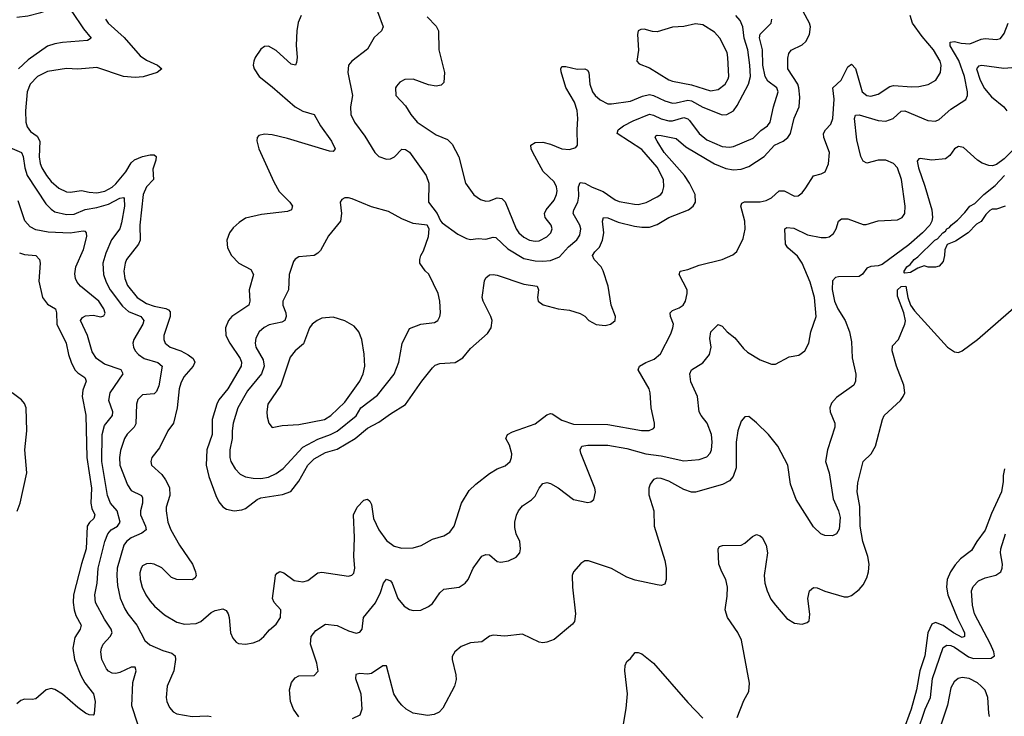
# Model space of a CAD drawing. Header units: inches. Extents: x 1550315 to 1685896, y 510706 to 640504.
# Tile 275 of 452: x 1631625 to 1636791, y 572052 to 575708. Entities that reach past the tile are written whole.
import ezdxf

# ---------------------------------------------------------------- set-up
doc = ezdxf.new("R2010")
doc.units = ezdxf.units.IN
doc.header["$MEASUREMENT"] = 0
doc.layers.add('B6537', color=7, linetype='Continuous')

msp = doc.modelspace()

# ---------------------------------------------------------------- linework, layer by layer
at = {"layer": 'B6537', "color": 5}
for points, elevation in [([(1631610, 575721.1), (1631668, 575728), (1631734.9, 575745.1), (1631830, 575779.2), (1631850, 575781.3), (1631870, 575773.6), (1631899, 575750), (1631960.1, 575660.1), (1632000.4, 575610), (1631981.2, 575598.8), (1631850, 575587.8), (1631810, 575581.6), (1631770, 575569.2), (1631670, 575497.4), (1631617.9, 575450)], 460), ([(1632074.8, 575710), (1632089.4, 575690), (1632173.8, 575613.8), (1632257.8, 575517.8), (1632290, 575495.8), (1632348.2, 575470), (1632370.6, 575450), (1632346, 575430), (1632272.1, 575408), (1632230, 575404.5), (1632170, 575408.9), (1632030, 575456.3), (1631930, 575448.2), (1631870, 575451.5), (1631770, 575436.5), (1631719.1, 575410), (1631679.8, 575370), (1631664.7, 575330), (1631655.7, 575230), (1631657.8, 575170), (1631664.8, 575144.8), (1631681.7, 575121.7), (1631715.9, 575095.9), (1631730.4, 575070.4), (1631727.4, 574987.4), (1631732.6, 574952.6), (1631741, 574930), (1631764.7, 574890), (1631790, 574859.2), (1631830, 574824.2), (1631870, 574804.6), (1631890, 574802.5), (1631950, 574811), (1631990, 574801.8), (1632030, 574799.5), (1632071.6, 574808.4), (1632110, 574828.8), (1632130, 574846), (1632182, 574910), (1632210, 574957.1), (1632227.3, 574972.7), (1632269.6, 574990), (1632310, 574998), (1632330, 574999.1), (1632340.3, 574990), (1632339, 574970), (1632324.2, 574924.2), (1632326.5, 574870), (1632290.1, 574829.9), (1632273.5, 574790), (1632254.6, 574630), (1632256.8, 574550), (1632247.5, 574530), (1632186.1, 574450), (1632177.6, 574430), (1632171.4, 574388.6), (1632175.7, 574350), (1632190, 574312.6), (1632240.4, 574250), (1632290, 574218.8), (1632330, 574205), (1632392.4, 574192.4), (1632405.4, 574185.4), (1632414, 574174), (1632413.8, 574150), (1632380.6, 574050), (1632380.7, 574030), (1632388.2, 574010), (1632414.9, 573990), (1632470, 573969.6), (1632508.4, 573948.4), (1632534.6, 573930), (1632543.2, 573910), (1632534.8, 573890), (1632486.4, 573833.6), (1632470, 573800.5), (1632461.6, 573770), (1632451.5, 573670), (1632432.2, 573590), (1632402.2, 573550), (1632359.1, 573460.9), (1632317.6, 573410), (1632312.2, 573390), (1632316.4, 573370), (1632370, 573321.3), (1632390, 573293.8), (1632410, 573253.1), (1632412.9, 573210), (1632394, 573150), (1632392.7, 573130), (1632402.9, 573070), (1632418.3, 573030), (1632464, 572950), (1632531.1, 572850), (1632548, 572810), (1632550.2, 572789.8), (1632543.2, 572776.8), (1632530, 572767.7), (1632449.9, 572769.9), (1632421.1, 572781.1), (1632370, 572831.6), (1632330, 572850.8), (1632310, 572854.5), (1632290, 572852.4), (1632270, 572841.3), (1632262, 572830), (1632256, 572804), (1632257.8, 572770), (1632267.5, 572730), (1632286.2, 572690), (1632310, 572655.6), (1632332.4, 572630), (1632384.6, 572584.6), (1632450, 572546.7), (1632490, 572535.5), (1632550, 572539), (1632575.8, 572550), (1632630, 572596.5), (1632650, 572607.6), (1632690, 572615.6), (1632707.7, 572607.7), (1632718.3, 572590), (1632724, 572570), (1632731.4, 572490), (1632742.7, 572462.7), (1632760.6, 572440.6), (1632773.4, 572433.4), (1632810, 572430.2), (1632850, 572437.8), (1632880.7, 572450), (1632906.3, 572470), (1632935, 572505), (1632970, 572534.9), (1632992.7, 572570), (1632995, 572610), (1632960.4, 572650), (1632950.9, 572670), (1632964.5, 572775.5), (1632967.7, 572792.3), (1632976.1, 572803.9), (1632990, 572812.4), (1633010, 572804.9), (1633065.4, 572765.4), (1633110, 572757.2), (1633136.2, 572763.8), (1633190, 572804.4), (1633210, 572808.1), (1633350, 572787.2), (1633367.8, 572792.2), (1633377.5, 572802.5), (1633383.5, 572830), (1633378, 572890), (1633381, 572990), (1633375.9, 573110), (1633396, 573150), (1633430, 573186.2), (1633450, 573191.4), (1633461.6, 573181.6), (1633470, 573162.8), (1633481.5, 573090), (1633509.4, 573030), (1633550, 572974.2), (1633590, 572945), (1633630, 572933.7), (1633690, 572935.2), (1633732, 572948), (1633790, 572982), (1633850, 572998.3), (1633881.2, 573018.8), (1633905.1, 573050), (1633942.4, 573170), (1633983.6, 573236.4), (1634018.9, 573270), (1634090, 573325.5), (1634129.6, 573350), (1634172.9, 573367.1), (1634197.6, 573390), (1634205, 573410), (1634206.3, 573430), (1634194.8, 573474.8), (1634176.3, 573510), (1634183.6, 573530), (1634210, 573544.6), (1634330, 573586.3), (1634390, 573634.2), (1634410, 573641.1), (1634418.7, 573638.7), (1634470, 573605.5), (1634530, 573585.7), (1634710, 573583.9), (1634887.9, 573552.1), (1634928.2, 573551.8), (1634950, 573562), (1634955.6, 573570), (1634956.3, 573590), (1634938.7, 573670), (1634933.5, 573750), (1634926.9, 573770), (1634869.7, 573870), (1634877.4, 573890), (1634910, 573909.1), (1634953.5, 573926.5), (1634986.5, 573953.5), (1635040.9, 574059.1), (1635052.6, 574090), (1635055.1, 574110), (1635040.3, 574150), (1635038, 574170), (1635050, 574182), (1635084.5, 574195.5), (1635106.9, 574210), (1635118.7, 574230), (1635127.9, 574270), (1635127.2, 574290), (1635085.8, 574370), (1635091.2, 574388.8), (1635130, 574396.2), (1635190, 574420.2), (1635310, 574449), (1635366.7, 574473.3), (1635388, 574492), (1635421.3, 574558.7), (1635431, 574609), (1635430.5, 574650), (1635408.4, 574730), (1635414.6, 574745.4), (1635428.3, 574751.7), (1635510, 574752.7), (1635540.7, 574759.3), (1635570, 574773.1), (1635610, 574810.1), (1635636.4, 574810), (1635690, 574782), (1635710, 574784.2), (1635730, 574798.7), (1635750, 574824.6), (1635790, 574888.9), (1635830, 574898.8), (1635850.5, 574909.5), (1635869.2, 574950.8), (1635873.6, 575010), (1635844.9, 575090), (1635842.5, 575110), (1635852.3, 575130), (1635880.2, 575159.8), (1635891.9, 575190), (1635898.1, 575290), (1635890.7, 575350), (1635935.2, 575390), (1635970, 575460.3), (1635990, 575474.9), (1636010, 575452.2), (1636044.6, 575330), (1636070, 575310.2), (1636090, 575306.8), (1636130, 575317.1), (1636190, 575356.8), (1636210, 575363.3), (1636305.2, 575354.8), (1636343.3, 575356.7), (1636392.3, 575367.7), (1636432.2, 575390), (1636457.1, 575430), (1636459.5, 575470), (1636454.2, 575490), (1636419.4, 575550), (1636359.5, 575619.5), (1636308.7, 575690), (1636296.8, 575730)], 480), ([(1633101.5, 575730), (1633086.7, 575693.3), (1633078.7, 575650), (1633074.8, 575574.8), (1633080.9, 575510), (1633077.7, 575482.3), (1633071.3, 575468.7), (1633050, 575475.1), (1632970, 575545.4), (1632930, 575569.6), (1632910, 575566.6), (1632890, 575552.3), (1632860.5, 575510), (1632853, 575490), (1632850.5, 575470), (1632854.9, 575450), (1632880.5, 575410), (1632950, 575356), (1633070.3, 575250), (1633110, 575227.5), (1633170.4, 575210), (1633202.8, 575150), (1633260.9, 575070), (1633279.3, 575030), (1633270, 575016), (1633250, 575017.4), (1633030, 575083.8), (1632950, 575103.5), (1632910, 575107.8), (1632880.3, 575099.7), (1632870.7, 575090), (1632868.5, 575071.5), (1632879.6, 575030), (1632957.6, 574857.6), (1632986.3, 574806.3), (1633042, 574750), (1633056, 574730), (1633054.9, 574725.1), (1633050.2, 574709.8), (1633030, 574701), (1632894, 574686), (1632810, 574665.6), (1632775.8, 574644.2), (1632744.8, 574615.2), (1632726, 574590), (1632712.2, 574550), (1632716, 574510), (1632736, 574470), (1632774.4, 574430), (1632837.6, 574397.6), (1632851.2, 574370), (1632828.5, 574290), (1632831.8, 574230), (1632826.5, 574210), (1632737.3, 574150), (1632720.7, 574130), (1632704.6, 574090), (1632706.7, 574050), (1632727, 574010), (1632782.1, 573930), (1632788.1, 573910), (1632786.2, 573890), (1632716.8, 573770), (1632670, 573713.5), (1632659.5, 573690), (1632634, 573610), (1632634.2, 573530), (1632607.4, 573450), (1632603.1, 573370), (1632616.8, 573310), (1632654.3, 573210), (1632670, 573177), (1632690, 573151.6), (1632710, 573138.2), (1632750, 573130.2), (1632790, 573135), (1632810, 573142.5), (1632870.7, 573189.3), (1632890, 573197.8), (1633003.9, 573216.1), (1633047.8, 573232.2), (1633090, 573285.2), (1633137.5, 573370), (1633170, 573402.9), (1633230, 573436), (1633290, 573454.4), (1633385.8, 573510), (1633450, 573564.2), (1633510, 573596.1), (1633570, 573639.3), (1633650, 573687.6), (1633735.3, 573810), (1633790, 573880.9), (1633805.5, 573894.5), (1633830, 573904.1), (1633910, 573909.1), (1633950, 573933.4), (1633990, 573981.7), (1634078.9, 574061.1), (1634098.5, 574090), (1634103.1, 574130), (1634097.7, 574150), (1634056, 574230), (1634052.1, 574250), (1634062.8, 574337.2), (1634070, 574353), (1634090, 574368.2), (1634110, 574370.3), (1634130, 574366.3), (1634270, 574319.8), (1634339.5, 574310), (1634347.2, 574290), (1634342.3, 574250), (1634345.8, 574230), (1634371.7, 574211.7), (1634450, 574191), (1634510, 574183.2), (1634565.6, 574165.6), (1634590, 574151.6), (1634611.7, 574130), (1634650, 574107.4), (1634697.1, 574102.8), (1634725.1, 574110), (1634739.4, 574120.6), (1634748.4, 574130), (1634751.8, 574150), (1634727.8, 574210), (1634713.1, 574310), (1634686.5, 574390), (1634675.9, 574410), (1634638.8, 574450), (1634630.8, 574470), (1634642, 574490), (1634666.6, 574513.4), (1634683.4, 574550), (1634689.9, 574590), (1634682.9, 574650), (1634688.4, 574670), (1634710, 574667.7), (1634765.5, 574645.5), (1634850, 574624.8), (1634890, 574618.5), (1634930, 574619.8), (1634970, 574633.4), (1635030, 574670.1), (1635133.3, 574710), (1635159.4, 574730), (1635170.6, 574750), (1635168.7, 574790), (1635139.5, 574850), (1635112.9, 574890), (1635005.7, 575010), (1634968.9, 575070), (1634959.3, 575090), (1634962.5, 575097.5), (1634970, 575101.8), (1634990, 575099.8), (1635070, 575083.5), (1635120.9, 575040.9), (1635270, 574951.8), (1635330, 574926.3), (1635370, 574920.5), (1635410, 574924.2), (1635450, 574937.5), (1635530.7, 574989.3), (1635585.8, 575050), (1635630.6, 575070), (1635655.2, 575090), (1635668.8, 575110), (1635688.5, 575191.5), (1635714.2, 575250), (1635718, 575302), (1635713.7, 575350), (1635707.5, 575370), (1635654.8, 575450), (1635654.4, 575505.6), (1635660.4, 575530), (1635672.3, 575547.7), (1635730, 575575.9), (1635750, 575594), (1635768.4, 575630), (1635775, 575670), (1635769.8, 575690), (1635736, 575750)], 520), ([(1633502.7, 575750), (1633532.8, 575670), (1633523.7, 575650), (1633485.1, 575614.9), (1633450, 575553.3), (1633366.8, 575490), (1633350.4, 575469.6), (1633346.4, 575430), (1633371, 575310), (1633360.9, 575250), (1633363, 575210), (1633381.5, 575170), (1633436.4, 575096.4), (1633488.2, 575010), (1633510, 574989.2), (1633550, 574975.2), (1633570, 574977), (1633591.9, 574988.1), (1633630, 575028.4), (1633650, 575027), (1633670, 575011.8), (1633758.3, 574890), (1633771.3, 574850), (1633770.3, 574750), (1633814.9, 574690), (1633832, 574652), (1633841.7, 574641.7), (1633922.9, 574582.9), (1633970, 574558.9), (1633990, 574555), (1634030, 574559.4), (1634070, 574556.1), (1634110, 574566.7), (1634123.9, 574563.9), (1634185.5, 574505.5), (1634270, 574454.6), (1634330, 574441.9), (1634370, 574439.8), (1634410, 574443.8), (1634456.7, 574463.4), (1634504.1, 574515.9), (1634547.7, 574552.3), (1634563.8, 574576.2), (1634568.9, 574610), (1634564.1, 574630), (1634528.5, 574690), (1634531.9, 574710), (1634554.1, 574750), (1634558.4, 574781.6), (1634556.1, 574830), (1634566.4, 574853.6), (1634590, 574850.7), (1634629.4, 574829.4), (1634686.7, 574806.6), (1634750, 574761.6), (1634770, 574753), (1634850, 574739.3), (1634870, 574738.4), (1634912.3, 574747.7), (1634970, 574777.6), (1634988.2, 574790), (1634996.8, 574803.2), (1635005.3, 574830), (1635003.5, 574870), (1634970, 574933.8), (1634890, 575026.8), (1634760.5, 575110), (1634764.7, 575130), (1634792.4, 575150), (1634842.9, 575177), (1634930, 575211.2), (1634950, 575206.9), (1634990, 575187.2), (1635030, 575177.2), (1635050, 575176.9), (1635110, 575194.4), (1635130, 575187.8), (1635139.1, 575179.1), (1635189.4, 575110), (1635230, 575077.9), (1635310, 575042.1), (1635350, 575038.3), (1635370, 575042.5), (1635474.2, 575085.8), (1635514.3, 575125.7), (1635548, 575150), (1635563.1, 575170), (1635579.4, 575250), (1635603.8, 575330), (1635597.2, 575350), (1635550, 575384.6), (1635536, 575410), (1635524.9, 575470), (1635521.9, 575550), (1635507.4, 575612.6), (1635510, 575631.1), (1635567.1, 575690), (1635570.8, 575710)], 540), ([(1633763.4, 575723.4), (1633810, 575673.7), (1633821.8, 575650), (1633824, 575550), (1633853.7, 575430), (1633850, 575379), (1633835.9, 575364.1), (1633810, 575359.3), (1633770, 575365.3), (1633690, 575395.6), (1633646.5, 575393.5), (1633619.7, 575380.3), (1633601.6, 575358.4), (1633597, 575350), (1633598.4, 575310), (1633650, 575255.8), (1633676.5, 575210), (1633710, 575169.4), (1633810, 575103.2), (1633870, 575079.1), (1633894.7, 575054.7), (1633928.7, 574988.7), (1633964.7, 574850), (1634008, 574788), (1634043.4, 574763.4), (1634070, 574756.1), (1634090, 574756.9), (1634130, 574772.2), (1634154.4, 574770), (1634172.6, 574752.6), (1634229.5, 574610), (1634244.3, 574590), (1634270, 574567.3), (1634299.5, 574550), (1634330, 574544.8), (1634350, 574547.7), (1634390, 574567.9), (1634411.7, 574590), (1634418.8, 574610), (1634412.8, 574630), (1634381.5, 574670), (1634378.2, 574690), (1634387.1, 574710), (1634430, 574760.3), (1634442.2, 574790), (1634444.2, 574810), (1634442, 574830), (1634430, 574856.4), (1634371.9, 574911.9), (1634316.5, 575010), (1634307.8, 575030), (1634306.9, 575050), (1634330, 575064), (1634370, 575064.7), (1634410, 575054), (1634470, 575029.3), (1634510, 575026.5), (1634542.9, 575037.1), (1634551.8, 575050), (1634549.7, 575129.7), (1634554, 575190), (1634550.6, 575230.6), (1634535.4, 575275.4), (1634490, 575352.7), (1634466.3, 575433.7), (1634464.2, 575450), (1634470, 575462.8), (1634490, 575462.4), (1634550, 575447.6), (1634590.2, 575450.2), (1634603.7, 575443.7), (1634611.2, 575431.2), (1634616, 575370), (1634631.1, 575330), (1634645, 575310), (1634670, 575286.7), (1634710, 575266.7), (1634730, 575265.6), (1634830, 575280.1), (1634892.7, 575307.3), (1634930, 575314.6), (1634950, 575310.7), (1635010, 575282.7), (1635050, 575270.6), (1635070, 575271.1), (1635130, 575285.3), (1635150, 575282.7), (1635210, 575247.9), (1635310, 575209.3), (1635335.1, 575210), (1635370, 575230.3), (1635390, 575257.6), (1635449.1, 575370), (1635460.2, 575410), (1635456.3, 575470), (1635445.3, 575550), (1635425.9, 575610), (1635419.6, 575670), (1635404.3, 575704.3), (1635381.7, 575730)], 560), ([(1633089.1, 572049.1), (1633060.9, 572090), (1633045.1, 572130), (1633041.1, 572190), (1633051.2, 572228.8), (1633070, 572253.4), (1633090, 572263.8), (1633170, 572266.7), (1633191, 572289), (1633184, 572330), (1633150.7, 572430), (1633154.4, 572470), (1633177.9, 572502.1), (1633230, 572535.8), (1633290, 572527.9), (1633350, 572500.7), (1633390, 572489), (1633410, 572493.4), (1633421.6, 572510), (1633428.5, 572570), (1633491.9, 572648.1), (1633517.9, 572702.1), (1633534.3, 572750), (1633548.8, 572771.2), (1633570, 572762), (1633578.5, 572750), (1633609.2, 572670), (1633642.6, 572630), (1633670, 572612.9), (1633690, 572606.7), (1633730, 572609.1), (1633770, 572627.7), (1633790, 572644.6), (1633830, 572699.3), (1633850, 572719.5), (1633930, 572730.3), (1633962.9, 572750), (1633977.4, 572770), (1634004.7, 572830), (1634050, 572892.2), (1634070, 572901.6), (1634090, 572899.1), (1634130, 572864.9), (1634150, 572860.7), (1634190, 572867.7), (1634230, 572886.8), (1634249, 572910), (1634252.3, 572930), (1634249.3, 572970), (1634229.6, 573009.7), (1634222.6, 573042.6), (1634223.5, 573070), (1634232.3, 573107.7), (1634241.6, 573130), (1634262.9, 573157.1), (1634310, 573188.2), (1634330, 573207.7), (1634351.1, 573248.9), (1634370, 573273), (1634390, 573279.5), (1634410, 573274.3), (1634450, 573250.2), (1634530, 573190.2), (1634606, 573174), (1634621.7, 573178.3), (1634637, 573190), (1634645.6, 573230), (1634642.4, 573250), (1634570, 573433.2), (1634565.1, 573450), (1634575.1, 573470), (1634605.3, 573474.7), (1634710, 573474.6), (1634810, 573457.8), (1634910, 573429.7), (1634990, 573418.4), (1635110, 573392.6), (1635190, 573399.2), (1635230, 573413.4), (1635247.3, 573432.7), (1635254.2, 573450), (1635258.3, 573490), (1635254, 573530), (1635232.2, 573590), (1635199.7, 573630), (1635189.7, 573650), (1635180.5, 573730), (1635146.8, 573806.8), (1635141.8, 573850), (1635149.9, 573870.1), (1635210, 573906.7), (1635244.5, 573950), (1635252.2, 573990), (1635245.7, 574034.3), (1635251.1, 574070), (1635290, 574108.5), (1635310, 574099.5), (1635337.4, 574070), (1635377.7, 574037.7), (1635422.1, 573982.1), (1635443.4, 573963.4), (1635510, 573922.6), (1635570, 573899.3), (1635590, 573899.3), (1635662, 573938), (1635712.6, 573947.4), (1635743.6, 573970), (1635765.4, 574010), (1635776.8, 574070), (1635803.8, 574150), (1635795.9, 574250), (1635772.6, 574330), (1635730.8, 574430.8), (1635706.7, 574466.7), (1635655.1, 574510), (1635642.7, 574530), (1635639.5, 574610), (1635650, 574617), (1635686.1, 574613.9), (1635759, 574579), (1635830, 574564.3), (1635856, 574564), (1635872.5, 574567.5), (1635895.1, 574584.9), (1635908.8, 574610), (1635921.7, 574650), (1635937, 574663), (1635970, 574662.3), (1636050, 574633), (1636066.9, 574633.1), (1636130, 574652.3), (1636230, 574657.4), (1636255.6, 574670), (1636269.7, 574690.3), (1636270.8, 574729.2), (1636251.4, 574868.6), (1636230.5, 574930), (1636210, 574953.2), (1636170, 574970.5), (1636130.1, 574969.9), (1636070, 574955.4), (1636050, 574965.1), (1636038, 574990), (1636016.6, 575076.6), (1636005.3, 575190), (1636010, 575207.3), (1636030, 575209.1), (1636130, 575178.4), (1636170, 575174.4), (1636207.2, 575190), (1636250, 575227.2), (1636270, 575229.3), (1636390, 575179.6), (1636430, 575175.5), (1636450, 575183.2), (1636510, 575238), (1636590, 575288.8), (1636598, 575310), (1636598, 575330), (1636582.8, 575410), (1636553.1, 575493.1), (1636507.2, 575570), (1636507.1, 575590), (1636530, 575593.5), (1636564.8, 575584.8), (1636610, 575581.1), (1636670, 575605.6), (1636690, 575609.3), (1636750, 575604.4), (1636770.7, 575609.3), (1636790, 575634.9), (1636810.6, 575690)], 460), ([(1636830, 575454.3), (1636787.9, 575452.1), (1636672.5, 575467.5), (1636656.2, 575463.8), (1636645.9, 575450), (1636663.6, 575390), (1636687.1, 575347.1), (1636723.7, 575303.7), (1636788, 575250), (1636805.2, 575230)], 440), ([(1631561.7, 575041.7), (1631634.3, 575010), (1631643.3, 574990), (1631651.4, 574930), (1631664.7, 574890), (1631762.1, 574742.1), (1631790, 574712.9), (1631810, 574700.2), (1631870, 574685), (1631910, 574687.2), (1631968.7, 574711.3), (1632030, 574722.4), (1632090, 574740.3), (1632151, 574771), (1632170, 574773.8), (1632172.3, 574770), (1632175.2, 574730), (1632159.1, 574640.9), (1632150, 574609.7), (1632107, 574553), (1632077, 574483), (1632061.4, 574430), (1632064.2, 574370), (1632078.2, 574330), (1632100.3, 574290), (1632164.3, 574204.3), (1632196.3, 574176.3), (1632259.7, 574150), (1632275.7, 574130), (1632271.4, 574110), (1632224.5, 574030), (1632219.2, 574010), (1632221.2, 573990), (1632230.2, 573970), (1632248.3, 573950), (1632277.3, 573930), (1632349.1, 573909.1), (1632372.8, 573890), (1632354.6, 573785.4), (1632343.2, 573756.8), (1632330, 573744.5), (1632270, 573739.3), (1632245.3, 573714.7), (1632238.5, 573690), (1632233.8, 573586.2), (1632225.8, 573570), (1632188, 573532), (1632174, 573510), (1632152.9, 573447.1), (1632148.1, 573410), (1632150.6, 573370), (1632190, 573266), (1632210, 573237.5), (1632264.4, 573210), (1632270, 573198), (1632268.9, 573170), (1632257.9, 573130), (1632258.4, 573110), (1632285.2, 573050), (1632287.9, 573030), (1632266.3, 573013.7), (1632210, 572989.2), (1632185.1, 572970), (1632170.5, 572949.5), (1632137.1, 572830), (1632133.9, 572790), (1632138.1, 572738.1), (1632152.4, 572672.4), (1632176.3, 572616.3), (1632191.6, 572590), (1632239, 572530), (1632280.8, 572450), (1632307.2, 572427.2), (1632376.5, 572396.5), (1632423.9, 572383.9), (1632440.2, 572370), (1632442.5, 572350), (1632432.9, 572290), (1632399.3, 572210), (1632393.7, 572150), (1632396.3, 572130), (1632410, 572098.7), (1632430, 572076.1), (1632450, 572065.2), (1632529.8, 572050.2), (1632610, 572055.2), (1632630, 572050.3)], 460), ([(1636842.2, 575030), (1636790, 574977.9), (1636750, 574947.8), (1636730, 574940.5), (1636710, 574941.8), (1636674.8, 574954.8), (1636650, 574970.3), (1636576.5, 575036.5), (1636550, 575042.6), (1636530, 575030.3), (1636505, 574995), (1636481.8, 574978.2), (1636410, 574970.9), (1636350, 574980.2), (1636342.2, 574977.8), (1636334.3, 574965.7), (1636340.2, 574930), (1636374.7, 574834.7), (1636410.9, 574710), (1636414.8, 574670), (1636410.9, 574650), (1636399.5, 574630), (1636362.4, 574590), (1636290, 574526.9), (1636150, 574423.1), (1636130, 574416.3), (1636090, 574413.4), (1636070, 574404), (1636047.2, 574372.8), (1636030, 574359.5), (1635921.7, 574358.3), (1635905.4, 574354.6), (1635890, 574338), (1635888.2, 574291.8), (1635900.2, 574230), (1635917.4, 574190), (1635956.3, 574130), (1635979.4, 574070), (1635990, 574018), (1635993.1, 573933.1), (1636011.7, 573848.3), (1636009.6, 573810.4), (1636000.9, 573790), (1635910, 573724.2), (1635885.1, 573694.9), (1635875.8, 573670), (1635876.8, 573650), (1635901, 573590), (1635902.2, 573570), (1635864.1, 573450), (1635852.9, 573390), (1635871.5, 573330), (1635893.1, 573193.1), (1635920.3, 573130), (1635930, 573095.3), (1635925.3, 573034.7), (1635911.2, 573008.8), (1635890, 572998.4), (1635850, 573001.1), (1635828, 573010), (1635790, 573045.5), (1635698.7, 573190), (1635668.9, 573270), (1635654.6, 573370), (1635602.8, 573470), (1635554.4, 573530), (1635490, 573592.9), (1635450, 573626), (1635430, 573623), (1635410, 573600.7), (1635392.2, 573550), (1635384.5, 573490), (1635384.7, 573355.3), (1635369.2, 573310.8), (1635350, 573287.1), (1635312, 573268), (1635170, 573228.4), (1635150, 573228.5), (1635110, 573241.4), (1635030, 573286.5), (1634990, 573300.8), (1634970, 573301.7), (1634950, 573294), (1634933.3, 573270), (1634926.3, 573250), (1634926.5, 573213.5), (1634952.1, 573130), (1634953.7, 573050), (1635009.7, 572870), (1635016.3, 572830), (1635017, 572770), (1635010, 572746), (1634990, 572739.1), (1634970, 572741.6), (1634854.2, 572765.8), (1634810, 572781.7), (1634730, 572827.1), (1634610, 572868.2), (1634590, 572867.7), (1634570, 572854), (1634530, 572810.7), (1634524, 572790), (1634525.5, 572730), (1634541.7, 572590), (1634535.6, 572550), (1634525.4, 572534.6), (1634430, 572454.8), (1634390, 572440.7), (1634370, 572437.3), (1634350, 572440.7), (1634262.8, 572482.8), (1634170, 572472.2), (1634110, 572477.4), (1634090, 572472.2), (1634050, 572443.1), (1633990, 572437.6), (1633941.4, 572418.5), (1633907.3, 572390), (1633894.7, 572365.3), (1633894, 572350), (1633914, 572270), (1633914.5, 572245.5), (1633905.8, 572210), (1633845.1, 572094.9), (1633825.7, 572074.3), (1633799.5, 572060.5), (1633763.8, 572056.2), (1633690, 572068.4), (1633653.4, 572090), (1633630, 572110.2), (1633610, 572132.6), (1633588.8, 572170), (1633550, 572317.3), (1633530, 572317.6), (1633470, 572276.2), (1633450, 572272.8), (1633410, 572276.5), (1633389, 572271), (1633386.6, 572250), (1633414.4, 572170), (1633420.7, 572090), (1633410, 572057.1), (1633370, 572039.3)], 440), ([(1636796, 574730), (1636750, 574714), (1636726.8, 574713.2), (1636714.4, 574705.6), (1636694.4, 574685.6), (1636670, 574648), (1636645.4, 574634.6), (1636602, 574590), (1636534.4, 574545.6), (1636491.3, 574528.7), (1636479.6, 574500.4), (1636478, 574470), (1636470, 574438), (1636450, 574414), (1636429.2, 574409.2), (1636390.9, 574409.1), (1636370, 574415.3), (1636336.9, 574403.1), (1636299.6, 574380.4), (1636270, 574378), (1636264, 574384), (1636279, 574410), (1636297, 574423), (1636318, 574450), (1636336.9, 574463.1), (1636426.9, 574550), (1636441.4, 574558.5), (1636468.5, 574590), (1636482, 574598), (1636488.7, 574610), (1636503.5, 574616.5), (1636512.3, 574630), (1636544.9, 574655.1), (1636584.2, 574695.8), (1636609.5, 574730), (1636636.1, 574743.9), (1636684, 574790), (1636743.1, 574836.9), (1636792.2, 574890)], 420), ([(1632244.2, 572010), (1632213, 572107), (1632218.7, 572230), (1632235.5, 572290), (1632230.4, 572310), (1632210, 572310.2), (1632150, 572281.7), (1632130, 572277.2), (1632110, 572279.1), (1632090, 572289.4), (1632080.6, 572300.6), (1632055.4, 572350), (1632051, 572390), (1632054.7, 572410), (1632063.5, 572430), (1632099.3, 572470), (1632110.2, 572490), (1632105.5, 572510), (1632070, 572562), (1632021.9, 572650), (1632018.9, 572690), (1632031.9, 572750), (1632036.9, 572830), (1632071.7, 572970), (1632086.5, 573010), (1632104, 573030), (1632138, 573050), (1632152.5, 573070), (1632137, 573130), (1632101.1, 573170), (1632085.5, 573210), (1632055.7, 573390), (1632057.5, 573530), (1632070, 573578), (1632111, 573630), (1632113.8, 573650), (1632091.7, 573710), (1632099.8, 573750), (1632168.1, 573850), (1632157.4, 573870), (1632070, 573900.4), (1632027.6, 573930), (1632005.5, 573965.5), (1631980.5, 574050), (1631944.5, 574130), (1631954.4, 574145.6), (1631970, 574154.3), (1632010, 574157.5), (1632050.9, 574149.1), (1632066.4, 574153.6), (1632073.2, 574166.8), (1632066.8, 574190), (1632040.5, 574230), (1631943.6, 574310), (1631927.2, 574330), (1631918.4, 574350), (1631914.3, 574374.3), (1631918.7, 574410), (1631958.9, 574501.1), (1631977.5, 574570), (1631976, 574590), (1631970, 574596), (1631957.7, 574597.7), (1631890, 574587.2), (1631773.5, 574593.5), (1631710, 574605.4), (1631680.3, 574620.3), (1631652.2, 574652.2), (1631616.8, 574756.8)], 440), ([(1635390, 572046), (1635424.6, 572135.4), (1635450, 572182.8), (1635454.5, 572225.5), (1635411.4, 572451.4), (1635392.5, 572492.5), (1635339.2, 572570), (1635325.7, 572610), (1635337.4, 572682.6), (1635338.2, 572730), (1635330.7, 572770.7), (1635308.2, 572810), (1635293, 572850), (1635289.5, 572930), (1635296.5, 572943.5), (1635312, 572948), (1635409.6, 572950.4), (1635430, 572960.5), (1635470, 572994.8), (1635490, 573005.5), (1635510, 572999.3), (1635520.5, 572990), (1635540.9, 572950), (1635548.1, 572910), (1635530.8, 572790), (1635535.1, 572750), (1635546.6, 572710), (1635566.2, 572666.2), (1635590, 572634.5), (1635650, 572566), (1635690, 572540.9), (1635730, 572535.8), (1635756.6, 572543.4), (1635767.2, 572552.8), (1635771.4, 572588.6), (1635760.3, 572670), (1635769.8, 572710.2), (1635790, 572728.4), (1635810, 572726.7), (1635849.2, 572709.2), (1635950, 572679), (1635970, 572679), (1635990, 572685.5), (1636030, 572717.7), (1636050, 572742.3), (1636070, 572778.4), (1636078.5, 572810), (1636081.5, 572850), (1636074.9, 572890), (1636049.6, 572970), (1636034.3, 573050), (1636032.9, 573152.9), (1636019, 573230), (1636022.4, 573277.6), (1636051.3, 573388.7), (1636091.9, 573430), (1636115.7, 573470), (1636151.2, 573610), (1636160.5, 573630), (1636245.8, 573710), (1636260.8, 573730), (1636268.9, 573750), (1636264.2, 573790), (1636226, 573890), (1636202.7, 573970), (1636204.6, 573995.4), (1636236.2, 574030), (1636269.8, 574110.2), (1636272.7, 574127.3), (1636264.5, 574170), (1636230, 574257.2), (1636230, 574290.7), (1636250, 574307.3), (1636274, 574310), (1636284.9, 574250), (1636299.7, 574210), (1636320.3, 574180.3), (1636493.5, 573990), (1636530, 573964.1), (1636550, 573961.5), (1636570.8, 573970), (1636649.8, 574030), (1637206, 574514)], 420), ([(1631623.5, 574483.5), (1631650, 574475.8), (1631710.2, 574470.2), (1631728.2, 574450), (1631731.7, 574430), (1631725.2, 574334.8), (1631743.9, 574250), (1631770, 574215.2), (1631812.6, 574190), (1631818.5, 574170), (1631819.5, 574110), (1631869, 574010), (1631880.8, 573950), (1631894.1, 573910), (1631914.6, 573870), (1631930, 573854), (1631966.3, 573830), (1631970, 573820.7), (1631973, 573810), (1631956.6, 573763.4), (1631952.2, 573730), (1631972.1, 573632.1), (1631976.7, 573410), (1632002.4, 573250), (1631998.6, 573170), (1632003.2, 573143.2), (1632018.5, 573110), (1632013, 573090), (1631990.6, 573069.4), (1631978, 573050), (1631973, 572930), (1631948.3, 572851.7), (1631907.7, 572690), (1631905.1, 572650), (1631910.1, 572610), (1631919.9, 572580.1), (1631946.7, 572530), (1631941.5, 572510), (1631914.4, 572465.6), (1631903.3, 572410), (1631913, 572350), (1631946.1, 572266.1), (1631967.1, 572227.1), (1632012.4, 572170), (1632020.2, 572130), (1632015.8, 572064.2), (1632010, 572057.2), (1631990, 572059.7), (1631970, 572068.7), (1631930, 572097.5), (1631850, 572168.5), (1631810, 572193.3), (1631790, 572197.3), (1631764.6, 572190), (1631710, 572144.2), (1631690, 572140.3), (1631650, 572142), (1631630, 572135.3), (1631610, 572117.7)], 420), ([(1631611.8, 573128.2), (1631628.1, 573170), (1631661.9, 573330), (1631651.7, 573450), (1631662.4, 573550), (1631658.4, 573670), (1631650, 573693.6), (1631633.6, 573713.6), (1631586, 573750)], 420), ([(1636792.7, 573350), (1636784.7, 573315.3), (1636784.4, 573284.4), (1636775.6, 573230), (1636723.6, 573116.4), (1636690, 573028.2), (1636647.2, 572970), (1636618.3, 572921.7), (1636561.6, 572878.4), (1636532.9, 572847.1), (1636508.3, 572810), (1636490.6, 572770), (1636487.5, 572730), (1636494.1, 572690), (1636545.3, 572565.3), (1636574.3, 572510), (1636581.5, 572490), (1636582.4, 572470), (1636570, 572465.9), (1636524.5, 572490), (1636470, 572528.7), (1636430, 572544.2), (1636410, 572535.7), (1636390, 572489.7), (1636374.1, 572370), (1636347.5, 572290), (1636331.1, 572190), (1636303.1, 572090), (1636259.5, 571970)], 420), ([(1636335.7, 571970), (1636376.2, 572090), (1636403.4, 572150), (1636414.6, 572250), (1636470, 572413.3), (1636490, 572425.7), (1636510, 572423.8), (1636530, 572414.6), (1636603.4, 572363.4), (1636630, 572355.2), (1636722.5, 572357.5), (1636739.5, 572370), (1636736.9, 572390), (1636719.3, 572430), (1636634.8, 572590), (1636624.6, 572635.4), (1636619.6, 572710), (1636626.9, 572733.1), (1636656.3, 572763.7), (1636690, 572778.9), (1636746.9, 572793.1), (1636772, 572810), (1636780.2, 572830), (1636781.2, 572850), (1636770.8, 572910), (1636773.4, 572930), (1636797.3, 573010)], 440), ([(1634792.4, 572010), (1634806.5, 572093.5), (1634814.5, 572170), (1634799.7, 572290), (1634801.3, 572318.7), (1634810, 572338.8), (1634830, 572356), (1634853.6, 572386.4), (1634870, 572387.3), (1634890, 572379.3), (1634950, 572330.4), (1635130, 572124.9), (1635210, 572042)], 420), ([(1636714, 572050), (1636709.1, 572069.1), (1636705, 572150), (1636690, 572188.3), (1636670, 572210.8), (1636650, 572227), (1636606, 572250), (1636570, 572255.8), (1636548.7, 572250), (1636527.3, 572232.7), (1636510, 572200.7), (1636492.6, 572110), (1636460.5, 572010)], 460)]:
    msp.add_lwpolyline(points, dxfattribs=dict(at, elevation=elevation))
for points, elevation in [([(1635170, 575686.3), (1635110, 575672.8), (1635050, 575669), (1634970, 575643.5), (1634945.5, 575645.5), (1634902, 575658), (1634883.1, 575656.9), (1634870.5, 575649.5), (1634866.4, 575630), (1634871.8, 575548.2), (1634863.8, 575490), (1634875.6, 575475.6), (1634930, 575455.9), (1635030, 575392.9), (1635050, 575384.8), (1635150, 575365.9), (1635250, 575334.9), (1635290, 575340.9), (1635326.4, 575370), (1635342.1, 575397.9), (1635345.2, 575410), (1635341.2, 575510), (1635336.1, 575536.1), (1635297.9, 575610), (1635270, 575642.9), (1635210, 575680.2)], 580), ([(1633350, 574773.7), (1633330, 574773), (1633315.1, 574764.9), (1633305.7, 574750), (1633312.9, 574690), (1633307.8, 574650), (1633245.7, 574574.3), (1633203, 574497), (1633190, 574482.3), (1633170, 574470.9), (1633090, 574462.4), (1633070, 574451.8), (1633060.8, 574439.2), (1633038.5, 574370), (1633034.9, 574290), (1633005.3, 574230), (1633004.7, 574210), (1633022, 574170), (1633023.2, 574150), (1633015.2, 574130), (1633000, 574120), (1632934.1, 574105.9), (1632907.1, 574092.9), (1632882.2, 574070), (1632864.1, 574035.9), (1632860.9, 574010), (1632864.4, 573990), (1632902.2, 573922.2), (1632907.6, 573890), (1632893, 573850), (1632820.7, 573759.3), (1632768.9, 573670), (1632744.8, 573590), (1632739.5, 573550), (1632740.5, 573510), (1632726.6, 573450), (1632727.3, 573410), (1632733.2, 573390), (1632755.9, 573350), (1632782.5, 573322.5), (1632809.5, 573309.5), (1632850, 573302), (1632890, 573300.1), (1632930, 573306.5), (1632970, 573326), (1633007.2, 573352.8), (1633110, 573464.3), (1633190, 573506.8), (1633256.4, 573530), (1633290, 573547.8), (1633390, 573629.2), (1633414.6, 573670), (1633502.4, 573737.6), (1633590, 573847.9), (1633614.7, 573910), (1633632.4, 574007.6), (1633670, 574087.7), (1633729.8, 574110.2), (1633802, 574118), (1633819.5, 574130), (1633829.7, 574150.3), (1633832.4, 574170), (1633829.7, 574230), (1633819.7, 574270), (1633772.4, 574372.4), (1633753.2, 574390), (1633724.5, 574430), (1633723.6, 574450), (1633729.5, 574469.5), (1633744.4, 574495.6), (1633769.6, 574570), (1633772.7, 574610), (1633762, 574630), (1633690, 574638.7), (1633630, 574663.1), (1633560.6, 574700.6), (1633470, 574726), (1633370, 574768.2)], 540), ([(1633270, 574146.4), (1633210, 574140.7), (1633185.7, 574130), (1633159.1, 574110), (1633145, 574090), (1633113.8, 574006.2), (1633070, 573969.8), (1633043.3, 573936.7), (1632995, 573790), (1632926.9, 573690), (1632921.5, 573650), (1632924, 573624), (1632932.7, 573590), (1632950, 573567.7), (1633002.4, 573577.6), (1633090, 573584.1), (1633224.4, 573610), (1633257.2, 573630), (1633330, 573701), (1633409.8, 573810), (1633426.8, 573850), (1633435.8, 573890), (1633432.9, 573952.9), (1633419.3, 574030), (1633403.8, 574070), (1633379, 574099), (1633330, 574127.9)], 560)]:
    msp.add_lwpolyline(points, close=True, dxfattribs=dict(at, elevation=elevation))

doc.saveas('drawing.dxf')
